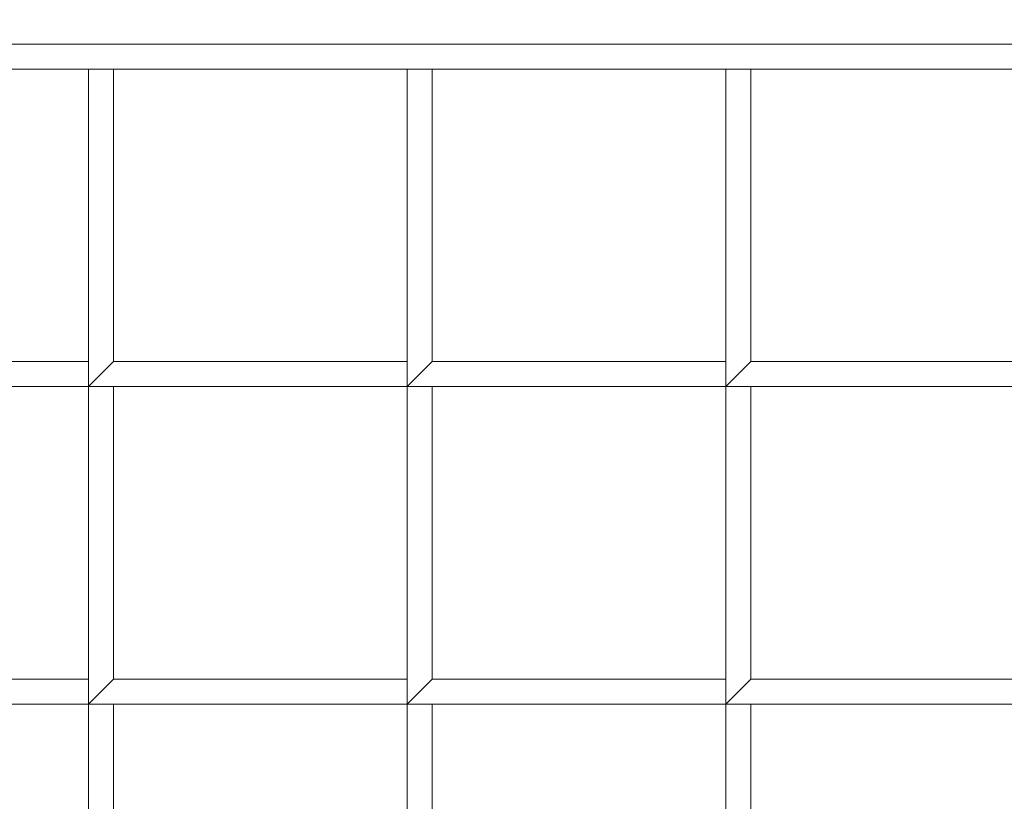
# Model space of a CAD drawing. Header units: inches. Extents: x 15 to 638, y -384 to 556.
# Tile 415 of 656: x 143.69 to 146.15, y 373.48 to 375.44. Entities that reach past the tile are written whole.
import ezdxf

# ---------------------------------------------------------------- set-up
doc = ezdxf.new("R2010")
doc.units = ezdxf.units.IN
doc.header["$MEASUREMENT"] = 0
for name, color, linetype, lineweight in [('A-CLNG', 13, 'Continuous', 9), ('A-FLOR', 192, 'Continuous', 9), ('A-ROOF', 132, 'Continuous', 9), ('M-EQPM', 90, 'Continuous', 9)]:
    doc.layers.add(name, color=color, linetype=linetype, lineweight=lineweight)

# ---------------------------------------------------------------- blocks, each defined once
blk = doc.blocks.new('Air Grill - 8_ x 16_-5608466-_3D_')
at = {"layer": 'M-EQPM'}
mesh = blk.add_polyface(dxfattribs=at)
corners = [(5.5, 9.5, 96), (-5.5, 9.5, 96), (-5.5, -9.5, 96), (5.5, -9.5, 96), (4, -8, 96), (-4, -8, 96), (-4, 8, 96), (4, 8, 96)]
mesh.append_faces([[corners[k] for k in face] for face in [(2, 5, 6, 1), (1, 6, 7, 0)]], dxfattribs={"vtx0": -1, "vtx2": -1})
mesh.append_faces([[corners[k] for k in face] for face in [(4, 5, 2, 3), (7, 4, 3, 0)]], dxfattribs={"vtx1": -1, "vtx3": -1})
mesh = blk.add_polyface(dxfattribs=at)
corners = [(5, -9, 95.75), (-5, -9, 95.75), (-5, 9, 95.75), (5, 9, 95.75), (4, 8, 95.75), (-4, 8, 95.75), (-4, -8, 95.75), (4, -8, 95.75)]
mesh.append_faces([[corners[k] for k in face] for face in [(2, 5, 6, 1), (1, 6, 7, 0)]], dxfattribs={"vtx0": -1, "vtx2": -1})
mesh.append_faces([[corners[k] for k in face] for face in [(4, 5, 2, 3), (7, 4, 3, 0)]], dxfattribs={"vtx1": -1, "vtx3": -1})
mesh = blk.add_polyface(dxfattribs=at)
corners = [(4.25, 8.25, 100), (-4.25, 8.25, 100), (-4.25, -8.25, 100), (4.25, -8.25, 100), (4, 8, 100), (4, -8, 100), (-4, -8, 100), (-4, 8, 100)]
mesh.append_faces([[corners[k] for k in face] for face in [(1, 7, 4, 0), (0, 4, 5, 3)]], dxfattribs={"vtx0": -1, "vtx2": -1})
mesh.append_faces([[corners[k] for k in face] for face in [(6, 7, 1, 2), (5, 6, 2, 3)]], dxfattribs={"vtx1": -1, "vtx3": -1})
mesh = blk.add_polyface(dxfattribs=at)
corners = [(4.25, 8.25, 96), (4.25, -8.25, 96), (-4.25, -8.25, 96), (-4.25, 8.25, 96), (4, 8, 96), (-4, 8, 96), (-4, -8, 96), (4, -8, 96)]
mesh.append_faces([[corners[k] for k in face] for face in [(2, 6, 7, 1), (1, 7, 4, 0)]], dxfattribs={"vtx0": -1, "vtx2": -1})
mesh.append_faces([[corners[k] for k in face] for face in [(5, 6, 2, 3), (4, 5, 3, 0)]], dxfattribs={"vtx1": -1, "vtx3": -1})
mesh = blk.add_polyface(dxfattribs=at)
corners = [(-4, -8, 96.75), (4, -8, 96.75), (4, 8, 96.75), (3.9375, 8, 96.75), (3.9375, -7.9375, 96.75), (-4, -7.9375, 96.75)]
mesh.append_faces([[corners[k] for k in face] for face in [(2, 3, 4, 1)]], dxfattribs={"vtx2": -1})
mesh.append_faces([[corners[k] for k in face] for face in [(4, 5, 0, 1)]], dxfattribs={"vtx3": -1})
mesh = blk.add_polyface(dxfattribs=at)
corners = [(-4, -8, 96), (-4, -7.9375, 96), (3.9375, -7.9375, 96), (3.9375, 8, 96), (4, 8, 96), (4, -8, 96)]
mesh.append_faces([[corners[k] for k in face] for face in [(0, 1, 2, 5)]], dxfattribs={"vtx2": -1})
mesh.append_faces([[corners[k] for k in face] for face in [(2, 3, 4, 5)]], dxfattribs={"vtx3": -1})
mesh = blk.add_polyface(dxfattribs=at)
corners = [(3.9375, 8, 96.75), (3.9375, 8, 96), (3.9375, -7.9375, 96), (3.9375, -7.9375, 96.75)]
mesh.append_faces([[corners[k] for k in face] for face in [(0, 1, 2, 3)]])
mesh = blk.add_polyface(dxfattribs=at)
corners = [(4, -8, 96.75), (4, -8, 96), (4, 8, 96), (4, 8, 96.75)]
mesh.append_faces([[corners[k] for k in face] for face in [(0, 1, 2, 3)]])
mesh = blk.add_polyface(dxfattribs=at)
corners = [(4, 8, 95.75), (4, -8, 95.75), (4, -8, 96), (4, 8, 96)]
mesh.append_faces([[corners[k] for k in face] for face in [(0, 1, 2, 3)]])
mesh = blk.add_polyface(dxfattribs=at)
corners = [(4, 8, 100), (4, 8, 96), (4, -8, 96), (4, -8, 100)]
mesh.append_faces([[corners[k] for k in face] for face in [(0, 1, 2, 3)]])
mesh = blk.add_polyface(dxfattribs=at)
corners = [(1.5563, -1.5625, 97), (1.5563, -2.3594, 97), (1.6187, -2.3594, 97), (1.6187, -1.625, 97), (2.35, -1.625, 97), (2.35, -1.5625, 97)]
mesh.append_faces([[corners[k] for k in face] for face in [(1, 2, 3, 0)]], dxfattribs={"vtx2": -1})
mesh.append_faces([[corners[k] for k in face] for face in [(3, 4, 5, 0)]], dxfattribs={"vtx3": -1})
mesh = blk.add_polyface(dxfattribs=at)
corners = [(1.5563, -1.5625, 96), (2.35, -1.5625, 96), (2.35, -1.625, 96), (1.6187, -1.625, 96), (1.6187, -2.3594, 96), (1.5563, -2.3594, 96)]
mesh.append_faces([[corners[k] for k in face] for face in [(1, 2, 3, 0)]], dxfattribs={"vtx2": -1})
mesh.append_faces([[corners[k] for k in face] for face in [(3, 4, 5, 0)]], dxfattribs={"vtx3": -1})
mesh = blk.add_polyface(dxfattribs=at)
corners = [(2.35, -1.5625, 97), (2.35, -2.3594, 97), (2.4125, -2.3594, 97), (2.4125, -1.625, 97), (3.1437, -1.625, 97), (3.1437, -1.5625, 97)]
mesh.append_faces([[corners[k] for k in face] for face in [(1, 2, 3, 0)]], dxfattribs={"vtx2": -1})
mesh.append_faces([[corners[k] for k in face] for face in [(3, 4, 5, 0)]], dxfattribs={"vtx3": -1})
mesh = blk.add_polyface(dxfattribs=at)
corners = [(2.35, -1.5625, 96), (3.1437, -1.5625, 96), (3.1437, -1.625, 96), (2.4125, -1.625, 96), (2.4125, -2.3594, 96), (2.35, -2.3594, 96)]
mesh.append_faces([[corners[k] for k in face] for face in [(1, 2, 3, 0)]], dxfattribs={"vtx2": -1})
mesh.append_faces([[corners[k] for k in face] for face in [(3, 4, 5, 0)]], dxfattribs={"vtx3": -1})
mesh = blk.add_polyface(dxfattribs=at)
corners = [(2.35, -1.5625, 97), (2.35, -1.5625, 96), (2.35, -2.3594, 96), (2.35, -2.3594, 97)]
mesh.append_faces([[corners[k] for k in face] for face in [(0, 1, 2, 3)]])
mesh = blk.add_polyface(dxfattribs=at)
corners = [(3.1437, -1.5625, 97), (3.1437, -2.3594, 97), (3.2063, -2.3594, 97), (3.2063, -1.625, 97), (3.9375, -1.625, 97), (3.9375, -1.5625, 97)]
mesh.append_faces([[corners[k] for k in face] for face in [(1, 2, 3, 0)]], dxfattribs={"vtx2": -1})
mesh.append_faces([[corners[k] for k in face] for face in [(3, 4, 5, 0)]], dxfattribs={"vtx3": -1})
mesh = blk.add_polyface(dxfattribs=at)
corners = [(3.1437, -1.5625, 96), (3.9375, -1.5625, 96), (3.9375, -1.625, 96), (3.2063, -1.625, 96), (3.2063, -2.3594, 96), (3.1437, -2.3594, 96)]
mesh.append_faces([[corners[k] for k in face] for face in [(1, 2, 3, 0)]], dxfattribs={"vtx2": -1})
mesh.append_faces([[corners[k] for k in face] for face in [(3, 4, 5, 0)]], dxfattribs={"vtx3": -1})
mesh = blk.add_polyface(dxfattribs=at)
corners = [(3.1437, -1.5625, 97), (3.1437, -1.5625, 96), (3.1437, -2.3594, 96), (3.1437, -2.3594, 97)]
mesh.append_faces([[corners[k] for k in face] for face in [(0, 1, 2, 3)]])
mesh = blk.add_polyface(dxfattribs=at)
corners = [(2.4125, -2.3594, 97), (2.4125, -2.3594, 96), (2.4125, -1.625, 96), (2.4125, -1.625, 97)]
mesh.append_faces([[corners[k] for k in face] for face in [(0, 1, 2, 3)]])
mesh = blk.add_polyface(dxfattribs=at)
corners = [(3.2063, -2.3594, 97), (3.2063, -2.3594, 96), (3.2063, -1.625, 96), (3.2063, -1.625, 97)]
mesh.append_faces([[corners[k] for k in face] for face in [(0, 1, 2, 3)]])
mesh = blk.add_polyface(dxfattribs=at)
corners = [(1.5563, -2.3594, 97), (1.5563, -3.1563, 97), (1.6187, -3.1563, 97), (1.6187, -2.4219, 97), (2.35, -2.4219, 97), (2.35, -2.3594, 97)]
mesh.append_faces([[corners[k] for k in face] for face in [(1, 2, 3, 0)]], dxfattribs={"vtx2": -1})
mesh.append_faces([[corners[k] for k in face] for face in [(3, 4, 5, 0)]], dxfattribs={"vtx3": -1})
mesh = blk.add_polyface(dxfattribs=at)
corners = [(1.5563, -2.3594, 96), (2.35, -2.3594, 96), (2.35, -2.4219, 96), (1.6187, -2.4219, 96), (1.6187, -3.1563, 96), (1.5563, -3.1563, 96)]
mesh.append_faces([[corners[k] for k in face] for face in [(1, 2, 3, 0)]], dxfattribs={"vtx2": -1})
mesh.append_faces([[corners[k] for k in face] for face in [(3, 4, 5, 0)]], dxfattribs={"vtx3": -1})
mesh = blk.add_polyface(dxfattribs=at)
corners = [(2.35, -2.3594, 97), (2.35, -2.3594, 96), (1.5563, -2.3594, 96), (1.5563, -2.3594, 97)]
mesh.append_faces([[corners[k] for k in face] for face in [(0, 1, 2, 3)]])
mesh = blk.add_polyface(dxfattribs=at)
corners = [(2.35, -2.3594, 97), (2.35, -2.3594, 96), (2.4125, -2.3594, 96), (2.4125, -2.3594, 97)]
mesh.append_faces([[corners[k] for k in face] for face in [(0, 1, 2, 3)]])
mesh = blk.add_polyface(dxfattribs=at)
corners = [(2.35, -2.3594, 97), (2.35, -3.1563, 97), (2.4125, -3.1563, 97), (2.4125, -2.4219, 97), (3.1437, -2.4219, 97), (3.1437, -2.3594, 97)]
mesh.append_faces([[corners[k] for k in face] for face in [(1, 2, 3, 0)]], dxfattribs={"vtx2": -1})
mesh.append_faces([[corners[k] for k in face] for face in [(3, 4, 5, 0)]], dxfattribs={"vtx3": -1})
mesh = blk.add_polyface(dxfattribs=at)
corners = [(2.35, -2.3594, 96), (3.1437, -2.3594, 96), (3.1437, -2.4219, 96), (2.4125, -2.4219, 96), (2.4125, -3.1563, 96), (2.35, -3.1563, 96)]
mesh.append_faces([[corners[k] for k in face] for face in [(1, 2, 3, 0)]], dxfattribs={"vtx2": -1})
mesh.append_faces([[corners[k] for k in face] for face in [(3, 4, 5, 0)]], dxfattribs={"vtx3": -1})
mesh = blk.add_polyface(dxfattribs=at)
corners = [(2.35, -2.3594, 97), (2.35, -2.3594, 96), (2.35, -3.1563, 96), (2.35, -3.1563, 97)]
mesh.append_faces([[corners[k] for k in face] for face in [(0, 1, 2, 3)]])
mesh = blk.add_polyface(dxfattribs=at)
corners = [(3.1437, -2.3594, 97), (3.1437, -2.3594, 96), (2.35, -2.3594, 96), (2.35, -2.3594, 97)]
mesh.append_faces([[corners[k] for k in face] for face in [(0, 1, 2, 3)]])
mesh = blk.add_polyface(dxfattribs=at)
corners = [(2.35, -2.4219, 97), (2.35, -2.4219, 96), (2.35, -2.3594, 96), (2.35, -2.3594, 97)]
mesh.append_faces([[corners[k] for k in face] for face in [(0, 1, 2, 3)]])
mesh = blk.add_polyface(dxfattribs=at)
corners = [(3.1437, -2.3594, 97), (3.1437, -2.3594, 96), (3.2063, -2.3594, 96), (3.2063, -2.3594, 97)]
mesh.append_faces([[corners[k] for k in face] for face in [(0, 1, 2, 3)]])
mesh = blk.add_polyface(dxfattribs=at)
corners = [(3.1437, -2.4219, 97), (3.1437, -2.4219, 96), (3.1437, -2.3594, 96), (3.1437, -2.3594, 97)]
mesh.append_faces([[corners[k] for k in face] for face in [(0, 1, 2, 3)]])
mesh = blk.add_polyface(dxfattribs=at)
corners = [(3.1437, -2.3594, 97), (3.1437, -3.1563, 97), (3.2063, -3.1563, 97), (3.2063, -2.4219, 97), (3.9375, -2.4219, 97), (3.9375, -2.3594, 97)]
mesh.append_faces([[corners[k] for k in face] for face in [(1, 2, 3, 0)]], dxfattribs={"vtx2": -1})
mesh.append_faces([[corners[k] for k in face] for face in [(3, 4, 5, 0)]], dxfattribs={"vtx3": -1})
mesh = blk.add_polyface(dxfattribs=at)
corners = [(3.1437, -2.3594, 96), (3.9375, -2.3594, 96), (3.9375, -2.4219, 96), (3.2063, -2.4219, 96), (3.2063, -3.1563, 96), (3.1437, -3.1563, 96)]
mesh.append_faces([[corners[k] for k in face] for face in [(1, 2, 3, 0)]], dxfattribs={"vtx2": -1})
mesh.append_faces([[corners[k] for k in face] for face in [(3, 4, 5, 0)]], dxfattribs={"vtx3": -1})
mesh = blk.add_polyface(dxfattribs=at)
corners = [(3.1437, -2.3594, 97), (3.1437, -2.3594, 96), (3.1437, -3.1563, 96), (3.1437, -3.1563, 97)]
mesh.append_faces([[corners[k] for k in face] for face in [(0, 1, 2, 3)]])
mesh = blk.add_polyface(dxfattribs=at)
corners = [(3.9375, -2.3594, 97), (3.9375, -2.3594, 96), (3.1437, -2.3594, 96), (3.1437, -2.3594, 97)]
mesh.append_faces([[corners[k] for k in face] for face in [(0, 1, 2, 3)]])
mesh = blk.add_polyface(dxfattribs=at)
corners = [(3.9375, -2.4219, 97), (3.9375, -2.4219, 96), (3.9375, -2.3594, 96), (3.9375, -2.3594, 97)]
mesh.append_faces([[corners[k] for k in face] for face in [(0, 1, 2, 3)]])
mesh = blk.add_polyface(dxfattribs=at)
corners = [(1.6187, -2.4219, 97), (1.6187, -2.4219, 96), (2.35, -2.4219, 96), (2.35, -2.4219, 97)]
mesh.append_faces([[corners[k] for k in face] for face in [(0, 1, 2, 3)]])
mesh = blk.add_polyface(dxfattribs=at)
corners = [(2.4125, -3.1563, 97), (2.4125, -3.1563, 96), (2.4125, -2.4219, 96), (2.4125, -2.4219, 97)]
mesh.append_faces([[corners[k] for k in face] for face in [(0, 1, 2, 3)]])
mesh = blk.add_polyface(dxfattribs=at)
corners = [(2.4125, -2.4219, 97), (2.4125, -2.4219, 96), (3.1437, -2.4219, 96), (3.1437, -2.4219, 97)]
mesh.append_faces([[corners[k] for k in face] for face in [(0, 1, 2, 3)]])
mesh = blk.add_polyface(dxfattribs=at)
corners = [(3.2063, -3.1563, 97), (3.2063, -3.1563, 96), (3.2063, -2.4219, 96), (3.2063, -2.4219, 97)]
mesh.append_faces([[corners[k] for k in face] for face in [(0, 1, 2, 3)]])
mesh = blk.add_polyface(dxfattribs=at)
corners = [(3.2063, -2.4219, 97), (3.2063, -2.4219, 96), (3.9375, -2.4219, 96), (3.9375, -2.4219, 97)]
mesh.append_faces([[corners[k] for k in face] for face in [(0, 1, 2, 3)]])
mesh = blk.add_polyface(dxfattribs=at)
corners = [(1.5563, -3.1563, 97), (1.5563, -3.9531, 97), (1.6187, -3.9531, 97), (1.6187, -3.2187, 97), (2.35, -3.2187, 97), (2.35, -3.1563, 97)]
mesh.append_faces([[corners[k] for k in face] for face in [(1, 2, 3, 0)]], dxfattribs={"vtx2": -1})
mesh.append_faces([[corners[k] for k in face] for face in [(3, 4, 5, 0)]], dxfattribs={"vtx3": -1})
mesh = blk.add_polyface(dxfattribs=at)
corners = [(1.5563, -3.1563, 96), (2.35, -3.1563, 96), (2.35, -3.2187, 96), (1.6187, -3.2187, 96), (1.6187, -3.9531, 96), (1.5563, -3.9531, 96)]
mesh.append_faces([[corners[k] for k in face] for face in [(1, 2, 3, 0)]], dxfattribs={"vtx2": -1})
mesh.append_faces([[corners[k] for k in face] for face in [(3, 4, 5, 0)]], dxfattribs={"vtx3": -1})
mesh = blk.add_polyface(dxfattribs=at)
corners = [(2.35, -3.1563, 97), (2.35, -3.1563, 96), (1.5563, -3.1563, 96), (1.5563, -3.1563, 97)]
mesh.append_faces([[corners[k] for k in face] for face in [(0, 1, 2, 3)]])
mesh = blk.add_polyface(dxfattribs=at)
corners = [(2.35, -3.1563, 97), (2.35, -3.1563, 96), (2.4125, -3.1563, 96), (2.4125, -3.1563, 97)]
mesh.append_faces([[corners[k] for k in face] for face in [(0, 1, 2, 3)]])
mesh = blk.add_polyface(dxfattribs=at)
corners = [(2.35, -3.1563, 97), (2.35, -3.9531, 97), (2.4125, -3.9531, 97), (2.4125, -3.2187, 97), (3.1437, -3.2187, 97), (3.1437, -3.1563, 97)]
mesh.append_faces([[corners[k] for k in face] for face in [(1, 2, 3, 0)]], dxfattribs={"vtx2": -1})
mesh.append_faces([[corners[k] for k in face] for face in [(3, 4, 5, 0)]], dxfattribs={"vtx3": -1})
mesh = blk.add_polyface(dxfattribs=at)
corners = [(2.35, -3.1563, 96), (3.1437, -3.1563, 96), (3.1437, -3.2187, 96), (2.4125, -3.2187, 96), (2.4125, -3.9531, 96), (2.35, -3.9531, 96)]
mesh.append_faces([[corners[k] for k in face] for face in [(1, 2, 3, 0)]], dxfattribs={"vtx2": -1})
mesh.append_faces([[corners[k] for k in face] for face in [(3, 4, 5, 0)]], dxfattribs={"vtx3": -1})
mesh = blk.add_polyface(dxfattribs=at)
corners = [(2.35, -3.1563, 97), (2.35, -3.1563, 96), (2.35, -3.9531, 96), (2.35, -3.9531, 97)]
mesh.append_faces([[corners[k] for k in face] for face in [(0, 1, 2, 3)]])
mesh = blk.add_polyface(dxfattribs=at)
corners = [(3.1437, -3.1563, 97), (3.1437, -3.1563, 96), (2.35, -3.1563, 96), (2.35, -3.1563, 97)]
mesh.append_faces([[corners[k] for k in face] for face in [(0, 1, 2, 3)]])
mesh = blk.add_polyface(dxfattribs=at)
corners = [(2.35, -3.2187, 97), (2.35, -3.2187, 96), (2.35, -3.1563, 96), (2.35, -3.1563, 97)]
mesh.append_faces([[corners[k] for k in face] for face in [(0, 1, 2, 3)]])
mesh = blk.add_polyface(dxfattribs=at)
corners = [(3.1437, -3.1563, 97), (3.1437, -3.1563, 96), (3.2063, -3.1563, 96), (3.2063, -3.1563, 97)]
mesh.append_faces([[corners[k] for k in face] for face in [(0, 1, 2, 3)]])
mesh = blk.add_polyface(dxfattribs=at)
corners = [(3.1437, -3.2187, 97), (3.1437, -3.2187, 96), (3.1437, -3.1563, 96), (3.1437, -3.1563, 97)]
mesh.append_faces([[corners[k] for k in face] for face in [(0, 1, 2, 3)]])
mesh = blk.add_polyface(dxfattribs=at)
corners = [(3.1437, -3.1563, 97), (3.1437, -3.9531, 97), (3.2063, -3.9531, 97), (3.2063, -3.2187, 97), (3.9375, -3.2187, 97), (3.9375, -3.1563, 97)]
mesh.append_faces([[corners[k] for k in face] for face in [(1, 2, 3, 0)]], dxfattribs={"vtx2": -1})
mesh.append_faces([[corners[k] for k in face] for face in [(3, 4, 5, 0)]], dxfattribs={"vtx3": -1})
mesh = blk.add_polyface(dxfattribs=at)
corners = [(3.1437, -3.1563, 96), (3.9375, -3.1563, 96), (3.9375, -3.2187, 96), (3.2063, -3.2187, 96), (3.2063, -3.9531, 96), (3.1437, -3.9531, 96)]
mesh.append_faces([[corners[k] for k in face] for face in [(1, 2, 3, 0)]], dxfattribs={"vtx2": -1})
mesh.append_faces([[corners[k] for k in face] for face in [(3, 4, 5, 0)]], dxfattribs={"vtx3": -1})
mesh = blk.add_polyface(dxfattribs=at)
corners = [(3.1437, -3.1563, 97), (3.1437, -3.1563, 96), (3.1437, -3.9531, 96), (3.1437, -3.9531, 97)]
mesh.append_faces([[corners[k] for k in face] for face in [(0, 1, 2, 3)]])
mesh = blk.add_polyface(dxfattribs=at)
corners = [(3.9375, -3.1563, 97), (3.9375, -3.1563, 96), (3.1437, -3.1563, 96), (3.1437, -3.1563, 97)]
mesh.append_faces([[corners[k] for k in face] for face in [(0, 1, 2, 3)]])
mesh = blk.add_polyface(dxfattribs=at)
corners = [(3.9375, -3.2187, 97), (3.9375, -3.2187, 96), (3.9375, -3.1563, 96), (3.9375, -3.1563, 97)]
mesh.append_faces([[corners[k] for k in face] for face in [(0, 1, 2, 3)]])
mesh = blk.add_polyface(dxfattribs=at)
corners = [(1.6187, -3.2187, 97), (1.6187, -3.2187, 96), (2.35, -3.2187, 96), (2.35, -3.2187, 97)]
mesh.append_faces([[corners[k] for k in face] for face in [(0, 1, 2, 3)]])
mesh = blk.add_polyface(dxfattribs=at)
corners = [(2.4125, -3.9531, 97), (2.4125, -3.9531, 96), (2.4125, -3.2187, 96), (2.4125, -3.2187, 97)]
mesh.append_faces([[corners[k] for k in face] for face in [(0, 1, 2, 3)]])
mesh = blk.add_polyface(dxfattribs=at)
corners = [(2.4125, -3.2187, 97), (2.4125, -3.2187, 96), (3.1437, -3.2187, 96), (3.1437, -3.2187, 97)]
mesh.append_faces([[corners[k] for k in face] for face in [(0, 1, 2, 3)]])
mesh = blk.add_polyface(dxfattribs=at)
corners = [(3.2063, -3.9531, 97), (3.2063, -3.9531, 96), (3.2063, -3.2187, 96), (3.2063, -3.2187, 97)]
mesh.append_faces([[corners[k] for k in face] for face in [(0, 1, 2, 3)]])
mesh = blk.add_polyface(dxfattribs=at)
corners = [(3.2063, -3.2187, 97), (3.2063, -3.2187, 96), (3.9375, -3.2187, 96), (3.9375, -3.2187, 97)]
mesh.append_faces([[corners[k] for k in face] for face in [(0, 1, 2, 3)]])
mesh = blk.add_polyface(dxfattribs=at)
corners = [(1.5563, -3.9531, 97), (1.5563, -4.75, 97), (1.6187, -4.75, 97), (1.6187, -4.0156, 97), (2.35, -4.0156, 97), (2.35, -3.9531, 97)]
mesh.append_faces([[corners[k] for k in face] for face in [(1, 2, 3, 0)]], dxfattribs={"vtx2": -1})
mesh.append_faces([[corners[k] for k in face] for face in [(3, 4, 5, 0)]], dxfattribs={"vtx3": -1})
mesh = blk.add_polyface(dxfattribs=at)
corners = [(1.5563, -3.9531, 96), (2.35, -3.9531, 96), (2.35, -4.0156, 96), (1.6187, -4.0156, 96), (1.6187, -4.75, 96), (1.5563, -4.75, 96)]
mesh.append_faces([[corners[k] for k in face] for face in [(1, 2, 3, 0)]], dxfattribs={"vtx2": -1})
mesh.append_faces([[corners[k] for k in face] for face in [(3, 4, 5, 0)]], dxfattribs={"vtx3": -1})
mesh = blk.add_polyface(dxfattribs=at)
corners = [(2.35, -3.9531, 97), (2.35, -3.9531, 96), (1.5563, -3.9531, 96), (1.5563, -3.9531, 97)]
mesh.append_faces([[corners[k] for k in face] for face in [(0, 1, 2, 3)]])
mesh = blk.add_polyface(dxfattribs=at)
corners = [(2.35, -3.9531, 97), (2.35, -3.9531, 96), (2.4125, -3.9531, 96), (2.4125, -3.9531, 97)]
mesh.append_faces([[corners[k] for k in face] for face in [(0, 1, 2, 3)]])
mesh = blk.add_polyface(dxfattribs=at)
corners = [(2.35, -3.9531, 97), (2.35, -4.75, 97), (2.4125, -4.75, 97), (2.4125, -4.0156, 97), (3.1437, -4.0156, 97), (3.1437, -3.9531, 97)]
mesh.append_faces([[corners[k] for k in face] for face in [(1, 2, 3, 0)]], dxfattribs={"vtx2": -1})
mesh.append_faces([[corners[k] for k in face] for face in [(3, 4, 5, 0)]], dxfattribs={"vtx3": -1})
mesh = blk.add_polyface(dxfattribs=at)
corners = [(2.35, -3.9531, 96), (3.1437, -3.9531, 96), (3.1437, -4.0156, 96), (2.4125, -4.0156, 96), (2.4125, -4.75, 96), (2.35, -4.75, 96)]
mesh.append_faces([[corners[k] for k in face] for face in [(1, 2, 3, 0)]], dxfattribs={"vtx2": -1})
mesh.append_faces([[corners[k] for k in face] for face in [(3, 4, 5, 0)]], dxfattribs={"vtx3": -1})
mesh = blk.add_polyface(dxfattribs=at)
corners = [(2.35, -3.9531, 97), (2.35, -3.9531, 96), (2.35, -4.75, 96), (2.35, -4.75, 97)]
mesh.append_faces([[corners[k] for k in face] for face in [(0, 1, 2, 3)]])
mesh = blk.add_polyface(dxfattribs=at)
corners = [(3.1437, -3.9531, 97), (3.1437, -3.9531, 96), (2.35, -3.9531, 96), (2.35, -3.9531, 97)]
mesh.append_faces([[corners[k] for k in face] for face in [(0, 1, 2, 3)]])
mesh = blk.add_polyface(dxfattribs=at)
corners = [(2.35, -4.0156, 97), (2.35, -4.0156, 96), (2.35, -3.9531, 96), (2.35, -3.9531, 97)]
mesh.append_faces([[corners[k] for k in face] for face in [(0, 1, 2, 3)]])
mesh = blk.add_polyface(dxfattribs=at)
corners = [(3.1437, -3.9531, 97), (3.1437, -3.9531, 96), (3.2063, -3.9531, 96), (3.2063, -3.9531, 97)]
mesh.append_faces([[corners[k] for k in face] for face in [(0, 1, 2, 3)]])
mesh = blk.add_polyface(dxfattribs=at)
corners = [(3.1437, -4.0156, 97), (3.1437, -4.0156, 96), (3.1437, -3.9531, 96), (3.1437, -3.9531, 97)]
mesh.append_faces([[corners[k] for k in face] for face in [(0, 1, 2, 3)]])
mesh = blk.add_polyface(dxfattribs=at)
corners = [(3.1437, -3.9531, 97), (3.1437, -4.75, 97), (3.2063, -4.75, 97), (3.2063, -4.0156, 97), (3.9375, -4.0156, 97), (3.9375, -3.9531, 97)]
mesh.append_faces([[corners[k] for k in face] for face in [(1, 2, 3, 0)]], dxfattribs={"vtx2": -1})
mesh.append_faces([[corners[k] for k in face] for face in [(3, 4, 5, 0)]], dxfattribs={"vtx3": -1})
mesh = blk.add_polyface(dxfattribs=at)
corners = [(3.1437, -3.9531, 96), (3.9375, -3.9531, 96), (3.9375, -4.0156, 96), (3.2063, -4.0156, 96), (3.2063, -4.75, 96), (3.1437, -4.75, 96)]
mesh.append_faces([[corners[k] for k in face] for face in [(1, 2, 3, 0)]], dxfattribs={"vtx2": -1})
mesh.append_faces([[corners[k] for k in face] for face in [(3, 4, 5, 0)]], dxfattribs={"vtx3": -1})
mesh = blk.add_polyface(dxfattribs=at)
corners = [(3.1437, -3.9531, 97), (3.1437, -3.9531, 96), (3.1437, -4.75, 96), (3.1437, -4.75, 97)]
mesh.append_faces([[corners[k] for k in face] for face in [(0, 1, 2, 3)]])
mesh = blk.add_polyface(dxfattribs=at)
corners = [(3.9375, -3.9531, 97), (3.9375, -3.9531, 96), (3.1437, -3.9531, 96), (3.1437, -3.9531, 97)]
mesh.append_faces([[corners[k] for k in face] for face in [(0, 1, 2, 3)]])
mesh = blk.add_polyface(dxfattribs=at)
corners = [(3.9375, -4.0156, 97), (3.9375, -4.0156, 96), (3.9375, -3.9531, 96), (3.9375, -3.9531, 97)]
mesh.append_faces([[corners[k] for k in face] for face in [(0, 1, 2, 3)]])
mesh = blk.add_polyface(dxfattribs=at)
corners = [(1.6187, -4.0156, 97), (1.6187, -4.0156, 96), (2.35, -4.0156, 96), (2.35, -4.0156, 97)]
mesh.append_faces([[corners[k] for k in face] for face in [(0, 1, 2, 3)]])
mesh = blk.add_polyface(dxfattribs=at)
corners = [(2.4125, -4.75, 97), (2.4125, -4.75, 96), (2.4125, -4.0156, 96), (2.4125, -4.0156, 97)]
mesh.append_faces([[corners[k] for k in face] for face in [(0, 1, 2, 3)]])
mesh = blk.add_polyface(dxfattribs=at)
corners = [(2.4125, -4.0156, 97), (2.4125, -4.0156, 96), (3.1437, -4.0156, 96), (3.1437, -4.0156, 97)]
mesh.append_faces([[corners[k] for k in face] for face in [(0, 1, 2, 3)]])
mesh = blk.add_polyface(dxfattribs=at)
corners = [(3.2063, -4.75, 97), (3.2063, -4.75, 96), (3.2063, -4.0156, 96), (3.2063, -4.0156, 97)]
mesh.append_faces([[corners[k] for k in face] for face in [(0, 1, 2, 3)]])
mesh = blk.add_polyface(dxfattribs=at)
corners = [(3.2063, -4.0156, 97), (3.2063, -4.0156, 96), (3.9375, -4.0156, 96), (3.9375, -4.0156, 97)]
mesh.append_faces([[corners[k] for k in face] for face in [(0, 1, 2, 3)]])

msp = doc.modelspace()

# ---------------------------------------------------------------- block references
at = {"layer": 'M-EQPM', "rotation": 89.9999999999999}
msp.add_blockref('Air Grill - 8_ x 16_-5608466-_3D_', (141.5, 371.375, 12), dxfattribs=at)

# ---------------------------------------------------------------- meshes
at = {"layer": 'A-CLNG'}
mesh = msp.add_polyface(dxfattribs=at)
corners = [(169.5, 390.875, 110.0472), (115.4919, 390.875, 110.0472), (115.4919, 276.5, 110.0472), (169.5, 276.5, 110.0472), (133.25, 375.625, 110.0472), (149.75, 375.625, 110.0472), (149.75, 367.125, 110.0472), (133.25, 367.125, 110.0472)]
mesh.append_faces([[corners[k] for k in face] for face in [(7, 2, 6)]], dxfattribs={"vtx0": -1, "vtx1": -1})
mesh.append_faces([[corners[k] for k in face] for face in [(0, 5, 6), (5, 0, 1, 4)]], dxfattribs={"vtx0": -1, "vtx2": -1})
mesh.append_faces([[corners[k] for k in face] for face in [(6, 2, 3, 0)]], dxfattribs={"vtx0": -1, "vtx3": -1})
mesh.append_faces([[corners[k] for k in face] for face in [(7, 4, 1, 2)]], dxfattribs={"vtx1": -1, "vtx3": -1})
mesh = msp.add_polyface(dxfattribs=at)
corners = [(169.5, 390.875, 108), (169.5, 276.5, 108), (115.4919, 276.5, 108), (115.4919, 390.875, 108), (161.736, 359.1317, 108), (115.736, 359.1317, 108), (115.736, 349.1317, 108), (161.736, 349.1317, 108), (133.25, 375.625, 108), (133.25, 367.125, 108), (149.75, 367.125, 108), (149.75, 375.625, 108)]
mesh.append_faces([[corners[k] for k in face] for face in [(5, 3, 8, 9)]], dxfattribs={"vtx0": -1, "vtx1": -1, "vtx3": -1})
mesh.append_faces([[corners[k] for k in face] for face in [(6, 2, 3, 5), (2, 6, 7, 1)]], dxfattribs={"vtx0": -1, "vtx2": -1})
mesh.append_faces([[corners[k] for k in face] for face in [(4, 10, 11, 0)]], dxfattribs={"vtx0": -1, "vtx2": -1, "vtx3": -1})
mesh.append_faces([[corners[k] for k in face] for face in [(11, 8, 3, 0), (4, 5, 9, 10), (7, 4, 0, 1)]], dxfattribs={"vtx1": -1, "vtx3": -1})
at = {"layer": 'A-FLOR'}
mesh = msp.add_polyface(dxfattribs=at)
corners = [(34.9919, -40.32, -2), (35.9919, -40.32, -2), (35.9919, 270, -2), (33.9919, 270, -2), (33.9919, 351, -2), (31.9919, 351, -2), (31.9919, 443, -2), (171.25, 443, -2), (171.25, 444, -2), (478.25, 444, -2), (478.25, 445.5, -2), (612, 445.5, -2), (612, 273.5, -2), (610, 273.5, -2), (610, -38.57, -2), (614.75, -38.57, -2), (614.75, -307.5, -2), (528, -307.5, -2), (528, -314.25, -2), (184.75, -314.25, -2), (184.75, -279.55, -2), (109.75, -279.55, -2), (109.75, -229.75, -2), (132.5, -229.75, -2), (132.5, -176.25, -2), (34.9919, -176.25, -2)]
mesh.append_faces([[corners[k] for k in face] for face in [(14, 17, 24)]], dxfattribs={"vtx0": -1, "vtx1": -1, "vtx2": -1})
mesh.append_faces([[corners[k] for k in face] for face in [(20, 23, 24, 17)]], dxfattribs={"vtx0": -1, "vtx2": -1, "vtx3": -1})
mesh.append_faces([[corners[k] for k in face] for face in [(19, 20, 17, 18)]], dxfattribs={"vtx1": -1})
mesh.append_faces([[corners[k] for k in face] for face in [(1, 2, 14, 24), (13, 14, 2, 7)]], dxfattribs={"vtx1": -1, "vtx2": -1, "vtx3": -1})
mesh.append_faces([[corners[k] for k in face] for face in [(25, 0, 1, 24), (21, 22, 23, 20), (9, 10, 11)]], dxfattribs={"vtx2": -1})
mesh.append_faces([[corners[k] for k in face] for face in [(2, 3, 4, 7), (7, 8, 9, 13), (11, 12, 13, 9)]], dxfattribs={"vtx2": -1, "vtx3": -1})
mesh.append_faces([[corners[k] for k in face] for face in [(4, 5, 6, 7), (14, 15, 16, 17)]], dxfattribs={"vtx3": -1})
mesh = msp.add_polyface(dxfattribs=at)
corners = [(34.9919, -40.32), (34.9919, -176.25), (132.5, -176.25), (132.5, -229.75), (109.75, -229.75), (109.75, -279.55), (184.75, -279.55), (184.75, -314.25), (528, -314.25), (528, -307.5), (614.75, -307.5), (614.75, -38.57), (610, -38.57), (610, 273.5), (612, 273.5), (612, 445.5), (478.25, 445.5), (478.25, 444), (171.25, 444), (171.25, 443), (31.9919, 443), (31.9919, 351), (33.9919, 351), (33.9919, 270), (35.9919, 270), (35.9919, -40.32)]
mesh.append_faces([[corners[k] for k in face] for face in [(9, 6, 7, 8)]], dxfattribs={"vtx0": -1})
mesh.append_faces([[corners[k] for k in face] for face in [(3, 6, 2)]], dxfattribs={"vtx0": -1, "vtx1": -1})
mesh.append_faces([[corners[k] for k in face] for face in [(2, 6, 9, 12)]], dxfattribs={"vtx0": -1, "vtx1": -1, "vtx2": -1, "vtx3": -1})
mesh.append_faces([[corners[k] for k in face] for face in [(24, 12, 13, 19), (12, 24, 25, 2)]], dxfattribs={"vtx0": -1, "vtx2": -1, "vtx3": -1})
mesh.append_faces([[corners[k] for k in face] for face in [(16, 17, 15)]], dxfattribs={"vtx1": -1})
mesh.append_faces([[corners[k] for k in face] for face in [(10, 11, 12, 9), (20, 21, 22, 19)]], dxfattribs={"vtx2": -1})
mesh.append_faces([[corners[k] for k in face] for face in [(13, 14, 15, 17), (17, 18, 19, 13), (22, 23, 24, 19)]], dxfattribs={"vtx2": -1, "vtx3": -1})
mesh.append_faces([[corners[k] for k in face] for face in [(3, 4, 5, 6), (25, 0, 1, 2)]], dxfattribs={"vtx3": -1})
at = {"layer": 'A-ROOF'}
mesh = msp.add_polyface(dxfattribs=at)
corners = [(614, 445.5, 132), (614, -33.5, 132), (33.9919, -33.5, 132), (33.9919, 445.5, 132)]
mesh.append_faces([[corners[k] for k in face] for face in [(0, 1, 2, 3)]])
mesh = msp.add_polyface(dxfattribs=at)
corners = [(33.9919, 445.5, 143.5), (33.9919, -33.5, 143.5), (614, -33.5, 143.5), (614, 445.5, 143.5)]
mesh.append_faces([[corners[k] for k in face] for face in [(0, 1, 2, 3)]])

doc.saveas('drawing.dxf')
